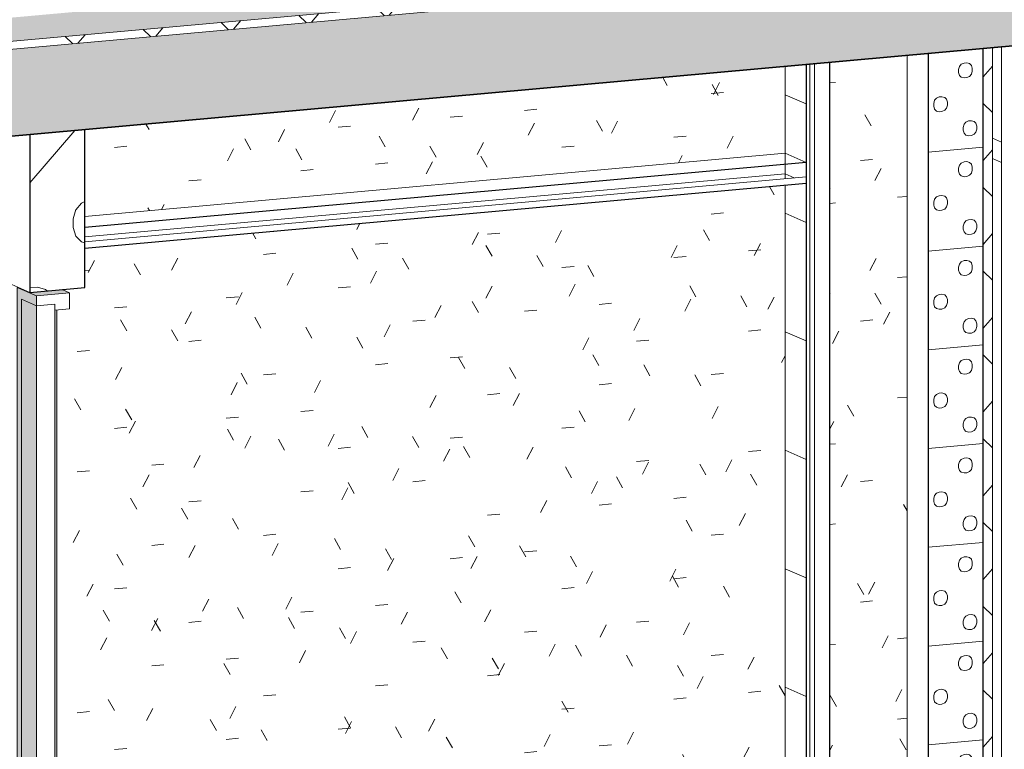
# Model space of a CAD drawing. Header units: millimetres. Extents: x -2180 to 91692, y -6418 to 21859.
# Tile 443 of 482: x 76086 to 78528, y -2533 to -723. Entities that reach past the tile are written whole.
import ezdxf

# ---------------------------------------------------------------- set-up
doc = ezdxf.new("R2010")
doc.units = ezdxf.units.MM
for name, color, linetype, lineweight in [('Ceilings', 7, 'Continuous', 9), ('Ceilings-1', 7, 'Continuous', 25), ('Common Edges', 7, 'Continuous', 9), ('Cut Pattern-3', 7, 'Continuous', 9), ('Doors', 7, 'Continuous', 9), ('Doors-2', 7, 'Continuous', 18), ('Floors-2', 7, 'Continuous', 35), ('Walls', 7, 'Continuous', 9), ('Walls-1', 7, 'Continuous', 25)]:
    doc.layers.add(name, color=color, linetype=linetype, lineweight=lineweight)
for name, color, linetype, lineweight, true_color in [('Ceilings-2', 7, 'Continuous', 9, 0xb3b3b3), ('Cut Pattern-4', 9, 'Continuous', 9, 0x808080), ('Doors-3', 7, 'Continuous', 9, 0x646464), ('Surface Pattern-3', 7, 'Continuous', 9, 0xc0c0c0), ('Surface Pattern-4', 9, 'Continuous', 9, 0x808080), ('Walls-6', 7, 'Continuous', 9, 0xb3b3b3)]:
    doc.layers.add(name, color=color, linetype=linetype, lineweight=lineweight, true_color=true_color)
pattern_1 = [(49.397, (51212.01, 11407.41), (-96.5695, 95.25585), []), (135.393, (51212.01, 11407.41), (-96.56984, -112.66085), [])]

# ---------------------------------------------------------------- blocks, each defined once
blk = doc.blocks.new('SMA_D01_ 1-poolne - SU-P-04 - 750x2100-1929763-3D-kunsti lähteülesanne')
at = {"layer": 'Doors-3'}
for points in [[(17814.5, -3439.9), (17814.5, -1415.9), (17852.4, -1432.5), (17852.4, -1407.9), (17804.2, -1386.9), (17804.2, -3435.4), (17809.7, -3437.8)], [(17852.4, -3436.8), (17852.4, -1432.5), (17814.5, -1415.9), (17814.5, -3420.3), (17851.7, -3436.5)], [(17852.4, -1407.9), (17932.3, -1399.7), (17915.7, -1392.4), (17834.2, -1399.1), (17835.6, -1400.6)], [(17897.9, -3406.2), (17902.7, -3405.8), (17902.7, -1442.6), (17897.9, -1443.1), (17897.9, -3405.8)], [(17897.9, -3422.9), (17934.3, -3419.6), (17902.7, -3405.8), (17897.9, -3406.2), (17897.9, -3422.8)], [(17852.4, -3456.4), (17851.7, -3436.5), (17814.5, -3420.3), (17814.5, -3439.9)]]:
    blk.add_hatch(color=256, dxfattribs=at).paths.add_polyline_path(points, flags=0)
at = {"layer": 'Doors'}
for p, q in [((17804.2, -1386.9), (17805.9, -1386.7)), ((17804.2, -1386.9), (17804.2, -3435.4)), ((17852.4, -1407.9), (17804.2, -1386.9)), ((17814.5, -1415.9), (17814.5, -3439.9)), ((17814.5, -1415.9), (17852.4, -1432.5)), ((17852.4, -1432.5), (17814.5, -1415.9)), ((17814.5, -1415.9), (17814.5, -3420.3)), ((17915.7, -1392.4), (17934.3, -1400.6)), ((17902.7, -1442.6), (17902.7, -3405.8)), ((17897.9, -3406.2), (17902.7, -3405.8)), ((17902.7, -3405.8), (17934.3, -3419.6)), ((17814.5, -3439.9), (17804.2, -3435.4)), ((17814.5, -3439.9), (17814.5, -3420.3)), ((17814.5, -3420.3), (17852.4, -3436.8)), ((17814.5, -3420.3), (17852.4, -3436.8)), ((17852.4, -3456.4), (17814.5, -3439.9))]:
    blk.add_line(p, q, dxfattribs=at)
at = {"layer": 'Doors-2'}
for p, q in [((17934.3, -1400.6), (17852.4, -1407.9)), ((17852.4, -1407.9), (17852.4, -1432.5)), ((17934.3, -1439.8), (17934.3, -1400.6)), ((17852.4, -1432.5), (17897.9, -1428.3)), ((17897.9, -1428.3), (17852.4, -1432.5)), ((17852.4, -1432.5), (17852.4, -3436.8)), ((17897.9, -1428.3), (17897.9, -1443.1)), ((17897.9, -3432.7), (17897.9, -1428.3)), ((17897.9, -1443.1), (17934.3, -1439.8)), ((17897.9, -3432.7), (17852.4, -3436.8)), ((17852.4, -3436.8), (17897.9, -3432.7)), ((17852.4, -3436.8), (17852.4, -3456.4)), ((17934.3, -3419.6), (17897.9, -3422.9)), ((17897.9, -3422.9), (17897.9, -3432.7)), ((17934.3, -3449), (17934.3, -3419.6)), ((17852.4, -3456.4), (17934.3, -3449))]:
    blk.add_line(p, q, dxfattribs=at)

msp = doc.modelspace()

# ---------------------------------------------------------------- hatches: boundary and pattern name
at = {"layer": 'Cut Pattern-3'}
h = msp.add_hatch(dxfattribs=at)
h.set_pattern_fill('FP_42', color=256, style=0, pattern_type=2)
h.set_pattern_definition([(53.934, (51212.01, 11407.4), (293.8706, -1.192), [33.551, -369.056]), (359.767, (51212, 11407.4), (-56.8462, 326.635), [24.489, -269.384]), (99.873, (51236.5, 11407.3), (237.0226, 325.4407), [27.629, -303.916]), (50.476, (51212, 11495.62), (437.2623, -33.597), [50.144, -551.587]), (96.228, (51248.45, 11492.8), (382.9437, 464.15), [41.725, -458.977]), (355.606, (51212, 11495.6), (382.946, 464.148), [36.546, -402.005]), (26.718, (51252.98, 11477.26), (244.5598, -155.5388), [32.117, -353.283]), (327.544, (51253, 11477.26), (99.6902, 328.8147), [24.153, -265.678]), (73.134, (51273.36, 11464.3), (344.2497, 173.2788), [28.633, -314.962]), (42.494, (51212.01, 11407.41), (4.98256, 147.27343), [3.285, -284.139, 3.285, -292.074, -292.053]), (42.494, (51212.01, 11407.41), (4.98256, 147.27343), [-582.783, 3.285, -288.768]), (13.053, (51212.01, 11407.41), (107.78346, 183.6709), [3.107, -156.18, 3.107, -262.511, -105.288]), (13.053, (51212.01, 11407.41), (107.78346, 183.6709), [-424.905, 3.107, -102.181]), (329.218, (51120.65, 11399.18), (218.71384, 9.76134), [2.997, -97.556, 2.997, -727.014]), (329.218, (51120.65, 11399.18), (218.71384, 9.76134), [-103.549, -310.727, 2.997, -413.291]), (318.13, (51079.68, 11395.48), (238.9384, 65.6853), [3.022, -128.814, 3.022, -505.258]), (318.13, (51079.68, 11395.48), (238.9384, 65.6853), [-134.859, -207.105, 3.022, -295.131]), (49.397, (51212.01, 11407.4), (-181.0677, 178.6035), [])])
h.paths.add_polyline_path([(69435.5, -1374), (81775.4, -261.9), (81775.4, -203.1), (69435.5, -1315.2)], flags=0)
h = msp.add_hatch(dxfattribs=at)
h.set_pattern_fill('FP_71', color=256, angle=225.393, style=0, pattern_type=2)
h.set_pattern_definition([(135.393, (78359.81, -1929.68), (-227.618, -20.513), [6.394, -313.32]), (49.398, (78355.26, -1903.14), (-227.618, -20.515), [6.995, -342.752]), (185.15, (78373.47, -1930.9), (0.002, -245.03), [6.856, -221.685]), (164.959, (78366.64, -1931.516), (-227.6183, -20.5123), [7.07, -700.008]), (24.178, (78359.81, -1897.83), (-227.6184, -20.5136), [7.485, -741.03]), (5.15, (78366.64, -1894.76), (-0.002, 245.03), [6.856, -221.685]), (344.959, (78373.47, -1894.146), (-227.6183, -20.5123), [7.07, -700.008]), (315.393, (78380.3, -1895.98), (-227.618, -20.513), [6.394, -313.32]), (253.236, (78387.13, -1914.97), (-227.612, -1000.636), [7.89, -781.252]), (229.398, (78384.85, -1922.52), (-227.618, -20.515), [6.995, -342.752]), (204.178, (78380.3, -1927.834), (-227.6184, -20.5136), [7.485, -741.03]), (270, (78387.13, -1907.62), (227.618, 20.513), [7.35, -237.68]), (287.669, (78384.85, -1900.47), (227.6255, -959.606), [7.5, -742.455]), (90, (78425.82, -1977.64), (-227.62, -20.513), [7.35, -237.68]), (185.15, (78446.3, -1990.5), (0.002, -245.03), [6.856, -221.685]), (164.959, (78439.48, -1991.11), (-227.6183, -20.5123), [7.07, -700.008]), (135.393, (78432.65, -1989.28), (-227.618, -20.513), [6.394, -313.32]), (49.398, (78428.1, -1962.73), (-227.618, -20.515), [6.995, -342.752]), (24.178, (78432.65, -1957.42), (-227.6184, -20.5136), [7.485, -741.03]), (5.15, (78439.48, -1954.36), (-0.002, 245.03), [6.856, -221.685]), (344.959, (78446.31, -1953.74), (-227.6183, -20.5123), [7.07, -700.008]), (315.393, (78453.14, -1955.58), (-227.618, -20.513), [6.394, -313.32]), (253.236, (78459.965, -1974.56), (-227.612, -1000.636), [7.89, -781.252]), (229.398, (78457.69, -1982.12), (-227.618, -20.515), [6.995, -342.752]), (204.178, (78453.14, -1987.43), (-227.6184, -20.5136), [7.485, -741.03]), (270, (78459.96, -1967.2), (227.62, 20.513), [7.35, -237.68]), (287.669, (78457.69, -1960.065), (227.6255, -959.606), [7.5, -742.455]), (107.669, (78428.1, -1984.784), (-227.622, 469.5462), [7.5, -742.455]), (73.236, (78425.82, -1970.29), (227.615, 510.575), [7.89, -781.252]), (90, (78414.44, -1834.1), (-227.618, -20.513), [7.35, -237.68]), (185.15, (78434.93, -1846.95), (0.002, -245.03), [6.856, -221.685]), (164.959, (78428.1, -1847.57), (-227.6183, -20.5123), [7.07, -700.008]), (135.393, (78421.27, -1845.73), (-227.618, -20.513), [6.394, -313.32]), (49.398, (78416.72, -1819.19), (-227.618, -20.515), [6.995, -342.752]), (24.178, (78421.27, -1813.88), (-227.6184, -20.5136), [7.485, -741.03]), (5.15, (78428.1, -1810.81), (-0.002, 245.03), [6.856, -221.685]), (344.959, (78434.93, -1810.2), (-227.6183, -20.5123), [7.07, -700.008]), (315.393, (78441.76, -1812.03), (-227.618, -20.513), [6.394, -313.32]), (253.236, (78448.584, -1831.02), (-227.612, -1000.636), [7.89, -781.252]), (229.398, (78446.3, -1838.58), (-227.618, -20.515), [6.995, -342.752]), (204.178, (78441.755, -1843.89), (-227.6184, -20.5136), [7.485, -741.03]), (270, (78448.58, -1823.67), (227.618, 20.513), [7.35, -237.68]), (287.669, (78446.31, -1816.52), (227.6255, -959.6062), [7.5, -742.455]), (107.669, (78416.72, -1841.24), (-227.622, 469.5462), [7.5, -742.455]), (73.236, (78414.44, -1826.745), (227.615, 510.5748), [7.89, -781.252]), (90, (78352.98, -1918.04), (-227.618, -20.513), [7.35, -237.68]), (107.669, (78355.26, -1925.19), (-227.622, 469.5462), [7.5, -742.455]), (73.236, (78352.984, -1910.694), (227.615, 510.575), [7.89, -781.252]), (90, (78271.04, -1976.89), (-227.62, -20.513), [7.35, -237.68]), (185.15, (78291.53, -1989.74), (0.002, -245.03), [6.856, -221.685]), (164.959, (78284.7, -1990.36), (-227.6183, -20.5123), [7.07, -700.008]), (135.393, (78277.87, -1988.52), (-227.618, -20.513), [6.394, -313.32]), (49.398, (78273.32, -1961.98), (-227.618, -20.515), [6.995, -342.752]), (24.178, (78277.87, -1956.67), (-227.6184, -20.5136), [7.485, -741.03]), (5.15, (78284.7, -1953.6), (-0.002, 245.03), [6.856, -221.685]), (344.959, (78291.53, -1952.99), (-227.6183, -20.5123), [7.07, -700.008]), (315.393, (78298.36, -1954.82), (-227.618, -20.513), [6.394, -313.32]), (253.236, (78305.184, -1973.81), (-227.612, -1000.636), [7.89, -781.252]), (229.398, (78302.91, -1981.36), (-227.618, -20.515), [6.995, -342.752]), (204.178, (78298.356, -1986.676), (-227.6184, -20.5136), [7.485, -741.03]), (270, (78305.18, -1966.46), (227.62, 20.513), [7.35, -237.68]), (287.669, (78302.91, -1959.31), (227.6255, -959.606), [7.5, -742.455]), (107.669, (78273.32, -1984.03), (-227.622, 469.5462), [7.5, -742.455]), (73.236, (78271.04, -1969.535), (227.615, 510.575), [7.89, -781.252]), (90, (78289.25, -1869.88), (-227.618, -20.513), [7.35, -237.68]), (185.15, (78309.74, -1882.74), (0.002, -245.03), [6.856, -221.685]), (164.959, (78302.91, -1883.35), (-227.6183, -20.5123), [7.07, -700.008]), (135.393, (78296.08, -1881.52), (-227.618, -20.513), [6.394, -313.32]), (49.398, (78291.53, -1854.97), (-227.618, -20.515), [6.995, -342.752]), (24.178, (78296.08, -1849.664), (-227.6184, -20.5136), [7.485, -741.03]), (5.15, (78302.9, -1846.6), (-0.002, 245.03), [6.856, -221.685]), (344.959, (78309.74, -1845.98), (-227.6183, -20.5123), [7.07, -700.008]), (315.393, (78316.57, -1847.82), (-227.618, -20.513), [6.394, -313.32]), (253.236, (78323.394, -1866.805), (-227.612, -1000.636), [7.89, -781.252]), (229.398, (78321.12, -1874.36), (-227.618, -20.515), [6.995, -342.752]), (204.178, (78316.565, -1879.67), (-227.6184, -20.5136), [7.485, -741.03]), (270, (78323.4, -1859.45), (227.618, 20.513), [7.35, -237.68]), (287.669, (78321.12, -1852.31), (227.6255, -959.6062), [7.5, -742.455]), (107.669, (78291.53, -1877.03), (-227.622, 469.5462), [7.5, -742.455]), (73.236, (78289.25, -1862.53), (227.615, 510.5748), [7.89, -781.252]), (185.15, (78475.9, -2019.68), (0.002, -245.03), [])])
h.paths.add_polyline_path([(78339.3, -3257.1), (78475.9, -3244.8), (78475.9, -794.5), (78339.3, -806.8), (78339.3, -3244.8)], flags=0)
h = msp.add_hatch(dxfattribs=at)
h.set_pattern_fill('FP_70', color=256, style=0, pattern_type=2)
h.set_pattern_definition([(49.397, (51492, 11807.54), (0.006, 735.091), [20.985, -1028.257]), (315.393, (51567.1, 11829), (-0.0004, 735.092), [19.183, -939.964]), (90, (51485.16, 11762.8), (-682.855, -61.539), [22.053, -713.038]), (73.236, (51485.16, 11784.87), (-0.0057, 735.0913), [23.674, -2343.756]), (287.669, (51580.75, 11815.54), (-0.0065, 735.0914), [22.499, -2227.365]), (270, (51587.6, 11794.1), (682.855, 61.539), [22.053, -713.038]), (253.236, (51587.58, 11772.05), (-0.0057, 735.0913), [23.674, -2343.756]), (229.397, (51580.75, 11749.4), (0.006, 735.091), [20.985, -1028.257]), (164.959, (51526.13, 11722.4), (-2731.418, 488.9459), [21.213, -2100.023]), (135.393, (51505.64, 11727.9), (-0.0004, 735.092), [19.183, -939.964]), (107.669, (51491.98, 11741.38), (-0.0065, 735.0914), [22.499, -2227.365]), (185.15, (51546.6, 11724.25), (0.005, -735.091), [20.569, -665.054]), (204.178, (51567.1, 11733.45), (-2731.416, -981.256), [22.456, -2223.091]), (5.15, (51341.76, 11580.8), (-0.005, 735.091), [20.569, -665.054]), (90, (51300.8, 11511), (-682.855, -61.539), [22.053, -713.038]), (73.236, (51300.78, 11533.02), (-0.0057, 735.0913), [23.674, -2343.756]), (49.397, (51307.6, 11555.7), (0.006, 735.091), [20.985, -1028.257]), (315.393, (51382.73, 11577.16), (-0.0004, 735.092), [19.183, -939.964]), (287.669, (51396.38, 11563.7), (-0.0065, 735.0914), [22.499, -2227.365]), (270, (51403.2, 11542.26), (682.855, 61.539), [22.053, -713.038]), (253.236, (51403.21, 11520.2), (-0.0057, 735.0913), [23.674, -2343.756]), (229.397, (51396.4, 11497.53), (0.006, 735.091), [20.985, -1028.257]), (164.959, (51341.76, 11470.56), (-2731.418, 488.9459), [21.213, -2100.023]), (135.393, (51321.27, 11476.06), (-0.0004, 735.092), [19.183, -939.964]), (107.669, (51307.61, 11489.53), (-0.0065, 735.0914), [22.499, -2227.365]), (185.15, (51362.24, 11472.4), (0.005, -735.091), [20.569, -665.054]), (204.178, (51382.73, 11481.6), (-2731.416, -981.256), [22.456, -2223.091]), (24.178, (51321.27, 11571.63), (1365.7068, 858.1735), [22.456, -2223.091]), (344.959, (51362.24, 11582.67), (1365.7076, -612.0186), [21.213, -2100.023]), (5.15, (51744.64, 11653.9), (-0.005, 735.091), [20.569, -665.054]), (90, (51703.7, 11584.03), (-682.855, -61.539), [22.053, -713.038]), (73.236, (51703.67, 11606.09), (-0.0057, 735.0913), [23.674, -2343.756]), (49.397, (51710.5, 11628.75), (0.006, 735.091), [20.985, -1028.257]), (315.393, (51785.6, 11650.2), (-0.0004, 735.092), [19.183, -939.964]), (287.669, (51799.27, 11636.75), (-0.0065, 735.0914), [22.499, -2227.365]), (270, (51806.1, 11615.3), (682.855, 61.539), [22.053, -713.038]), (253.236, (51806.1, 11593.26), (-0.0057, 735.0913), [23.674, -2343.756]), (229.397, (51799.27, 11570.6), (0.006, 735.091), [20.985, -1028.257]), (164.959, (51744.64, 11543.62), (-2731.418, 488.9459), [21.213, -2100.023]), (135.393, (51724.15, 11549.1), (-0.0004, 735.092), [19.183, -939.964]), (107.669, (51710.5, 11562.6), (-0.0065, 735.0914), [22.499, -2227.365]), (185.15, (51765.1, 11545.5), (0.005, -735.091), [20.569, -665.054]), (204.178, (51785.61, 11554.67), (-2731.416, -981.256), [22.456, -2223.091]), (24.178, (51724.15, 11644.69), (1365.7068, 858.1735), [22.456, -2223.091]), (344.959, (51765.13, 11655.73), (1365.7076, -612.0186), [21.213, -2100.023]), (5.15, (51526.1, 11832.7), (-0.005, 735.091), [20.569, -665.054]), (24.178, (51505.64, 11823.47), (1365.7068, 858.1735), [22.456, -2223.091]), (344.959, (51546.61, 11834.51), (1365.7076, -612.0186), [21.213, -2100.023]), (5.15, (51382.7, 12084.4), (-0.005, 735.091), [20.569, -665.054]), (90, (51341.76, 12014.5), (-682.855, -61.539), [22.053, -713.038]), (73.236, (51341.76, 12036.58), (-0.0057, 735.0913), [23.674, -2343.756]), (49.397, (51348.6, 12059.25), (0.006, 735.091), [20.985, -1028.257]), (315.393, (51423.7, 12080.7), (-0.0004, 735.092), [19.183, -939.964]), (287.669, (51437.36, 12067.25), (-0.0065, 735.0914), [22.499, -2227.365]), (270, (51444.2, 12045.8), (682.855, 61.539), [22.053, -713.038]), (253.236, (51444.18, 12023.76), (-0.0057, 735.0913), [23.674, -2343.756]), (229.397, (51437.36, 12001.1), (0.006, 735.091), [20.985, -1028.257]), (164.959, (51382.73, 11974.11), (-2731.418, 488.9459), [21.213, -2100.023]), (135.393, (51362.24, 11979.6), (-0.0004, 735.092), [19.183, -939.964]), (107.669, (51348.58, 11993.1), (-0.0065, 735.0914), [22.499, -2227.365]), (185.15, (51403.2, 11975.96), (0.005, -735.091), [20.569, -665.054]), (204.178, (51423.7, 11985.16), (-2731.416, -981.256), [22.456, -2223.091]), (24.178, (51362.24, 12075.18), (1365.7068, 858.1735), [22.456, -2223.091]), (344.959, (51403.21, 12086.22), (1365.7076, -612.0186), [21.213, -2100.023]), (5.15, (51676.35, 12052), (-0.005, 735.091), [20.569, -665.054]), (90, (51635.4, 11982.2), (-682.855, -61.539), [22.053, -713.038]), (73.236, (51635.38, 12004.23), (-0.0057, 735.0913), [23.674, -2343.756]), (49.397, (51642.2, 12026.9), (0.006, 735.091), [20.985, -1028.257]), (315.393, (51717.3, 12048.37), (-0.0004, 735.092), [19.183, -939.964]), (287.669, (51730.98, 12034.9), (-0.0065, 735.0914), [22.499, -2227.365]), (270, (51737.8, 12013.46), (682.855, 61.539), [22.053, -713.038]), (253.236, (51737.81, 11991.41), (-0.0057, 735.0913), [23.674, -2343.756]), (229.397, (51731, 11968.74), (0.006, 735.091), [20.985, -1028.257]), (164.959, (51676.35, 11941.77), (-2731.418, 488.9459), [21.213, -2100.023]), (135.393, (51655.87, 11947.27), (-0.0004, 735.092), [19.183, -939.964]), (107.669, (51642.21, 11960.74), (-0.0065, 735.0914), [22.499, -2227.365]), (185.15, (51696.84, 11943.6), (0.005, -735.091), [20.569, -665.054]), (204.178, (51717.33, 11952.8), (-2731.416, -981.256), [22.456, -2223.091]), (24.178, (51655.87, 12042.83), (1365.7068, 858.1735), [22.456, -2223.091]), (344.959, (51696.84, 12053.88), (1365.7076, -612.0186), [21.213, -2100.023]), (49.397, (51212, 11407.4), (-482.847, 476.278), [])])
h.paths.add_polyline_path([(76111.4, -1399.7), (76248, -1387.4), (76248, -995.3), (76111.4, -1007.6), (76111.4, -1376.8)], flags=0)
at = {"layer": 'Cut Pattern-4'}
h = msp.add_hatch(dxfattribs=at)
h.set_pattern_fill('FP_43', color=256, style=0, pattern_type=2)
h.set_pattern_definition(pattern_1)
h.paths.add_polyline_path([(69435.5, -1393.6), (81775.4, -281.1), (81775.4, -261.9), (69435.5, -1374)], flags=0)
msp.add_hatch(color=256, dxfattribs=at).paths.add_polyline_path([(69162.3, -1633.9), (81775.4, -497.2), (81775.4, -281.6), (69162.3, -1418.2), (69162.3, -1597.1)], flags=0)
h = msp.add_hatch(dxfattribs=at)
h.set_pattern_fill('FP_43', color=256, style=0, pattern_type=2)
h.set_pattern_definition(pattern_1)
h.paths.add_polyline_path([(78475.9, -3244.8), (78498.7, -3242.8), (78498.7, -792.5), (78475.9, -794.5), (78475.9, -3184.9)], flags=0)
at = {"layer": 'Surface Pattern-3'}
h = msp.add_hatch(dxfattribs=at)
h.set_pattern_fill('FP_74', color=256, style=0, pattern_type=2)
h.set_pattern_definition([(5.15, (51159.7, 11430.26), (370.0156, 132.9285), [30.65, -247.987, 30.65, -1734.05]), (5.15, (51159.7, 11430.26), (370.0156, 132.9285), [-309.287, -247.987, 30.65, -526.624, -928.79]), (5.15, (51159.7, 11430.26), (370.0156, 132.9285), [-1114.547, 30.65, -247.987, 30.65, -619.503]), (5.15, (51159.7, 11430.26), (370.0156, 132.9285), [-1423.834, -155.108, 30.65, -433.745]), (119.404, (51298.46, 11492.55), (-265.1194, 271.27332), [31.088, -251.532, -1789.925]), (119.404, (51298.46, 11492.55), (-265.1194, 271.27332), [-282.62, 31.088, -251.532, -1507.305]), (119.404, (51298.46, 11492.55), (-265.1194, 271.27332), [-565.239, 31.088, -534.151, -942.066]), (119.404, (51298.46, 11492.55), (-265.1194, 271.27332), [-1130.479, 31.088, -251.532, -659.446]), (119.404, (51298.46, 11492.55), (-265.1194, 271.27332), [-1413.098, 31.088, -157.325, -471.033]), (119.404, (51298.46, 11492.55), (-265.1194, 271.27332), [-1601.512, 31.088, -439.945]), (242.906, (51344.71, 11695.88), (-104.897, -404.2002), [33.512, -271.143, -1929.481]), (242.906, (51344.71, 11695.88), (-104.897, -404.2002), [-304.655, 33.512, -271.143, -1624.826]), (242.906, (51344.71, 11695.88), (-104.897, -404.2002), [-609.31, 33.512, -575.798, -1015.516]), (242.906, (51344.71, 11695.88), (-104.897, -404.2002), [-1218.62, 33.512, -271.143, -710.861]), (242.906, (51344.71, 11695.88), (-104.897, -404.2002), [-1523.274, 33.512, -169.591, -507.758]), (242.906, (51344.71, 11695.88), (-104.897, -404.2002), [-1726.378, 33.512, -474.246])])
h.paths.add_polyline_path([(76210.2, -3421.5), (77984.5, -3261.6), (77984.5, -1132.9), (76248, -1289.3), (76248, -1387.4), (76195.7, -1392.1), (76195.7, -1394.2), (76210.2, -1400.6), (76210.2, -1439.8), (76195.7, -1441.1), (76195.7, -3413.3), (76210.2, -3419.6)], flags=0)
h.paths.add_polyline_path([(78095.5, -3251.5), (78287, -3234.3), (78287, -811.6), (78095.5, -828.8), (78095.5, -3244.8)], flags=0)
h.paths.add_polyline_path([(76248, -1210.8), (77984.5, -1054.3), (77984.5, -838.8), (76248, -995.3), (76248, -1142.1)], flags=0)
at = {"layer": 'Surface Pattern-4'}
h = msp.add_hatch(dxfattribs=at)
h.set_pattern_fill('FP_75', color=256, style=0, pattern_type=2)
h.set_pattern_definition([(336.405, (77960.53, -3251.08), (0.002, 294.036), []), (90, (77960.53, -3251.1), (-496.28, 216.76), [])])
h.paths.add_polyline_path([(78036.8, -3284.4), (78036.8, -1128.1), (77984.5, -1132.9), (77984.5, -3261.6)], flags=0)
h.paths.add_polyline_path([(78036.8, -1077.2), (78036.8, -834.1), (77984.5, -838.8), (77984.5, -1054.3), (78036.8, -1077.2)], flags=0)

# ---------------------------------------------------------------- linework, layer by layer
at = {"layer": 'Ceilings'}
for p, q in [((77984.5, -1054.3), (76248, -1210.8)), ((78036.8, -1077.2), (77984.5, -1054.3))]:
    msp.add_line(p, q, dxfattribs=at)
at = {"layer": 'Ceilings-1'}
for p, q in [((78036.8, -1077.2), (76248, -1238.4)), ((76248, -1289.3), (78036.8, -1128.1))]:
    msp.add_line(p, q, dxfattribs=at)
at = {"layer": 'Ceilings-2'}
for p, q in [((78498.7, -1016.4), (78521.4, -1026.3)), ((76248, -1261.8), (77984.5, -1105.3)), ((77984.5, -1105.3), (78007.1, -1115.1))]:
    msp.add_line(p, q, dxfattribs=at)
at = {"layer": 'Common Edges'}
for p, q in [((81775.4, -261.9), (69435.5, -1374)), ((81775.4, -281.6), (69162.3, -1418.2)), ((78498.7, -792.5), (78498.7, -3242.8)), ((78521.4, -790.4), (78521.4, -3240.7)), ((78045.9, -3283.6), (78045.9, -833.3)), ((78057.3, -3282.6), (78057.3, -832.3)), ((78036.8, -1112.5), (76248, -1273.7))]:
    msp.add_line(p, q, dxfattribs=at)
at = {"layer": 'Floors-2'}
msp.add_line((69553.8, -1598.6), (80228.6, -636.6), dxfattribs=at)
at = {"layer": 'Walls'}
for p, q in [((78287, -3234.3), (78287, -811.6)), ((77984.5, -838.8), (77984.5, -1117.2)), ((77984.5, -1132.9), (77984.5, -3261.6)), ((76059.1, -1376.8), (76111.4, -1399.7))]:
    msp.add_line(p, q, dxfattribs=at)
at = {"layer": 'Walls-1'}
for p, q in [((78475.9, -3244.8), (78475.9, -794.5)), ((78095.5, -3279.1), (78095.5, -828.8)), ((78339.3, -806.8), (78339.3, -3257.1)), ((78036.8, -834.1), (78036.8, -3284.4)), ((76248, -1387.4), (76248, -995.3)), ((76111.4, -1007.6), (76111.4, -1399.7)), ((76111.4, -1399.7), (76248, -1387.4))]:
    msp.add_line(p, q, dxfattribs=at)
at = {"layer": 'Walls-6'}
msp.add_line((78498.7, -1067.3), (78521.4, -1077.3), dxfattribs=at)

# ---------------------------------------------------------------- block references
at = {"layer": 'Doors'}
msp.add_blockref('SMA_D01_ 1-poolne - SU-P-04 - 750x2100-1929763-3D-kunsti lähteülesanne', (58275.9, 0), dxfattribs=at)

doc.saveas('drawing.dxf')
